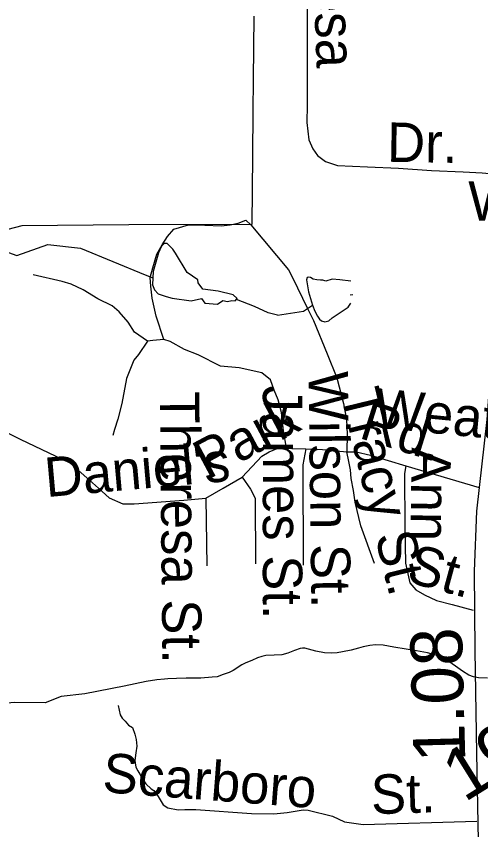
# Model space of a CAD drawing. Extents: x 2001466 to 31450019, y -30647475 to 847247.
# Drawn here: x 2158380 to 2160620, y 792564 to 796489 of the extents above; entities that cross this region are included whole.
import ezdxf

# ---------------------------------------------------------------- set-up
doc = ezdxf.new("R2010")
doc.units = 0
for name, color, linetype in [('Exist Boundary Political City Limit New', 7, 'Continuous'), ('Exist Hydrographic Creek Single Shore', 7, 'Continuous'), ('Exist Hydrographic Misc Water Feature', 7, 'Continuous'), ('Exist Road Non-System Type 51', 7, 'Continuous'), ('Exist Road Non-System Type 51 Label', 7, 'Continuous'), ('Exist Road Secondary Mileage Hundredths English Label', 7, 'Continuous'), ('Exist Road Secondary Type 51 Attributed', 7, 'Continuous'), ('Exist Road Secondary Type 51 Number Label', 7, 'Continuous'), ('Map Preparation Boundary City Limit Buffer Line', 7, 'Continuous')]:
    doc.layers.add(name, color=color, linetype=linetype)

msp = doc.modelspace()

# ---------------------------------------------------------------- linework, layer by layer
at = {"layer": 'Exist Boundary Political City Limit New'}
msp.add_lwpolyline([(2159526.8, 796489.6), (2159524.8, 796337.4), (2159522.5, 796184.6), (2159521, 796030.3), (2159520, 795816.4), (2159517.2, 795484.2), (2158922.8, 795482.4), (2158407, 795477.6), (2158227, 795430.9), (2158048.8, 795395.8), (2157986.8, 795383.6), (2157821, 795350.9), (2157808.8, 795348.5), (2157564.5, 795350.8), (2157554.5, 795000), (2157553.2, 794955.2), (2157564, 794699.8), (2157389.8, 794693.7), (2157005, 794681.1), (2157016.5, 794930.8), (2157019.8, 795000), (2157031.2, 795249.1), (2156288.2, 795218.9), (2156252, 796552)], dxfattribs=at)
at = {"layer": 'Exist Hydrographic Creek Single Shore'}
for points in [[(2157616.2, 795285.1), (2157682.3, 795280), (2158023.3, 795400.9), (2158215.2, 795393.7), (2158382.3, 795334.5), (2158532.2, 795387.2), (2158690.3, 795370.7), (2159001.8, 795242)], [(2159001.8, 795242), (2159039.3, 795226.4)], [(2159990.5, 795145.1), (2160004.2, 795146.4)], [(2159640, 795047.7), (2159595.1, 795058.4), (2159529.7, 795088.2), (2159442.1, 795123.2)], [(2159640, 795047.7), (2159766.2, 795066.5), (2159785.7, 795079.5)], [(2159785.7, 795079.5), (2159809.1, 795095.1)]]:
    msp.add_lwpolyline(points, dxfattribs=at)
at = {"layer": 'Exist Hydrographic Misc Water Feature'}
for points in [[(2159039.3, 795226.4), (2159038, 795193), (2159046.5, 795168.4), (2159064.7, 795149.1), (2159103.2, 795137.1), (2159132.1, 795128.8), (2159224.2, 795115.9), (2159274.5, 795127.7), (2159289.5, 795105.2), (2159351.6, 795100.6), (2159376.2, 795117), (2159398.7, 795112.7), (2159420.1, 795117), (2159436.1, 795115.9), (2159445.8, 795127.7), (2159426.5, 795144.8), (2159353.6, 795162.7), (2159279.9, 795172.7), (2159257.4, 795202.7), (2159256, 795217.9), (2159203.9, 795253), (2159147.6, 795346.2), (2159135.4, 795365.5), (2159118.2, 795382.6), (2159107.5, 795393.3), (2159093.6, 795393.3), (2159080.8, 795380.5), (2159066.8, 795347.1), (2159040.1, 795258.4), (2159039.3, 795226.4)], [(2159993.8, 795210.4), (2159940.6, 795217.5), (2159904.2, 795220.5), (2159872.9, 795210.4), (2159859.6, 795215.3), (2159847.7, 795216), (2159830.7, 795216.8), (2159812.8, 795221.2), (2159800.2, 795227.9), (2159791.3, 795230.2), (2159783.1, 795229.4), (2159780.1, 795217.5), (2159789.6, 795159.9), (2159809.1, 795095.1), (2159820.3, 795066.6), (2159832.9, 795042.8), (2159842.5, 795027.9), (2159852.2, 795019.8), (2159869.3, 795014.6), (2159887.9, 795019.8), (2159904.2, 795033.9), (2159980.7, 795085.2), (2159993.4, 795105.3)], [(2160653.9, 793296.3), (2160610, 793297.7), (2160586, 793301.7), (2160563.9, 793309.5), (2160532.1, 793329.3), (2160509.5, 793345.3), (2160471.6, 793373), (2160441.5, 793390.9), (2160405.4, 793406.5), (2160363.7, 793418.5), (2160311.3, 793428), (2160261.6, 793436), (2160201.6, 793445.4), (2160149.3, 793455.4), (2160113, 793457.2), (2160085.1, 793452.9), (2160053.5, 793446.7), (2160031.6, 793440.3), (2159995.5, 793430.4), (2159953.4, 793422.1), (2159927.6, 793417.9), (2159901.8, 793415.8), (2159867.7, 793417.7), (2159825.5, 793425.3), (2159789.8, 793435.1), (2159771.8, 793441.1), (2159761.5, 793441), (2159749.6, 793439.1), (2159721.5, 793428.8), (2159689.7, 793416.5), (2159661.7, 793408.6), (2159623.5, 793406.3), (2159583.7, 793404.2), (2159565.5, 793400.1), (2159543.5, 793393.6), (2159516.1, 793381.6), (2159487.8, 793369.6), (2159468.3, 793359.6), (2159426, 793333.1), (2159406.6, 793323.1), (2159378.5, 793312.7), (2159348.7, 793302.6), (2159324.5, 793300.6), (2159270.8, 793296.2), (2159200.5, 793295.8), (2159152.7, 793293.8), (2159110.7, 793291.6), (2159094.5, 793291.2), (2159058.4, 793287.3), (2159006.9, 793278.8)], [(2159006.9, 793278.8), (2158901, 793256.6), (2158711.5, 793219.4), (2158596.4, 793207.5), (2158520.3, 793177.1), (2158373.1, 793178.8), (2158254.6, 793168.6), (2158202.2, 793178.8), (2158175.1, 793175.4), (2157975.3, 793158)]]:
    msp.add_lwpolyline(points, dxfattribs=at)
at = {"layer": 'Exist Road Non-System Type 51'}
for p, q in [((2159976.3, 794472.1), (2159974.9, 794386.9)), ((2160260, 794320.3), (2160613, 794216)), ((2159377.9, 794212.9), (2159470.4, 794266)), ((2159295.3, 794164.8), (2159377.9, 794212.9)), ((2159295.3, 794164.8), (2159300.2, 793837.7))]:
    msp.add_line(p, q, dxfattribs=at)
for points in [[(2159786.8, 797115.9), (2159783.5, 796395), (2159783.5, 796143.2), (2159783.5, 796060.5), (2159782.2, 795976.9), (2159791.3, 795893.2), (2159811.3, 795849.6), (2159833.1, 795816.9), (2159871.2, 795787.8), (2159929.4, 795769.6), (2160074.7, 795762.4), (2160223.6, 795756.9), (2160383.5, 795744.2), (2160536, 795738.7), (2160626.9, 795733.3), (2160770.6, 795721.3)], [(2159026.8, 795229), (2159038.4, 795275.5), (2159059.1, 795341.5), (2159083.7, 795386.7), (2159109.5, 795426.8), (2159140.5, 795461.7), (2159210.3, 795482.4), (2159290.3, 795481.1), (2159367.9, 795478.5), (2159411.8, 795482.4), (2159450.5, 795491.4), (2159488, 795505.6)], [(2159488, 795505.6), (2159512.4, 795483.4), (2159693, 795265.1), (2159712.1, 795228.6), (2159785.7, 795079.5)], [(2159014.1, 794921.4), (2158950.6, 794965.6), (2158920.2, 795012.6), (2158876.1, 795062.3), (2158842.9, 795092.7), (2158773.9, 795125.8), (2158703.6, 795168.4), (2158645.5, 795195.8), (2158601.9, 795209.5), (2158461.8, 795241.9)], [(2159091.4, 794929.7), (2159055.2, 795042.9), (2159035.9, 795128.2), (2159029.4, 795187.6), (2159026.8, 795229)], [(2159785.7, 795079.5), (2159814.3, 795021.4), (2159879.3, 794860.7), (2159927.1, 794744.5), (2159959.1, 794620.2), (2159973.9, 794542.4), (2159976.3, 794472.1)], [(2159014.1, 794921.4), (2158969.9, 794857.9), (2158947.8, 794830.2), (2158911.9, 794741.8), (2158889.9, 794620.3), (2158870.5, 794545.7), (2158854, 794496), (2158845.7, 794465.6)], [(2159091.4, 794929.7), (2159038.9, 794924.2), (2159014.1, 794921.4)], [(2159660.4, 794577), (2159644.3, 794638.7), (2159624.6, 794685.6), (2159606.1, 794735), (2159565.4, 794768.3), (2159455.6, 794793), (2159365.6, 794801.6), (2159257.3, 794855.6), (2159192.3, 794881.2), (2159122.3, 794920.5), (2159091.4, 794929.7)], [(2158190.3, 794552.9), (2158399.4, 794448.3), (2158638.7, 794334.2), (2158693.4, 794286.3), (2158748.2, 794238.3), (2158776.7, 794211.8), (2158829, 794166.3), (2158894.9, 794136.7), (2158949.4, 794136.7), (2159189.2, 794153.7), (2159295.3, 794164.8)], [(2159683.8, 794405.4), (2159669, 794488.1), (2159660.4, 794577)], [(2159470.4, 794266), (2159565.4, 794365.9), (2159599.9, 794388.2), (2159638.2, 794403), (2159683.8, 794405.4)], [(2159683.8, 794405.4), (2159709.7, 794404.2), (2159776.3, 794401.7)], [(2159776.3, 794401.7), (2159763, 794325.2), (2159764.2, 793840.2)], [(2159776.3, 794401.7), (2159857.7, 794399.3), (2159974.9, 794386.9)], [(2159974.9, 794386.9), (2160019.5, 794386.9), (2160088.6, 794370.9), (2160260, 794320.3)], [(2160108.2, 793848.6), (2160042.2, 794030.2), (2160015.7, 794145.4), (2160007, 794201.6), (2159996.1, 794258.6), (2159992.4, 794300.5), (2159985, 794341.3), (2159974.9, 794386.9)], [(2160260, 794320.3), (2160253.5, 794282.9), (2160254.6, 794022.8), (2160258.3, 793850.1), (2160279.2, 793756.3), (2160307.6, 793721.7), (2160349.2, 793698.2), (2160407.3, 793670.8), (2160482.5, 793650.3), (2160584.8, 793623.7)], [(2159470.4, 794266), (2159510.2, 794208), (2159532.4, 794164.8), (2159534.8, 793847.6)], [(2158872, 793163.5), (2158880.9, 793119.3), (2158890.5, 793103), (2158906.2, 793088.7), (2158921.7, 793068.3), (2158941.4, 793057.8), (2158952.6, 793025.5), (2158958, 792999.4), (2158961.2, 792967.3), (2158956.4, 792935.5), (2158951.5, 792897.6), (2158956.7, 792865.5), (2158966.3, 792849.2), (2158987.4, 792812.7), (2159004.8, 792786.3), (2159030.2, 792761.7), (2159044, 792753.4), (2159065.3, 792724.9), (2159088.3, 792684.3), (2159111.9, 792669.7), (2159161.7, 792660.5), (2159193.7, 792661.7), (2159245.7, 792662.5), (2159515.1, 792641.9), (2159623.1, 792641.3), (2159687.2, 792647.7), (2159763.5, 792659.9), (2159787.5, 792659.3), (2159904.8, 792630.4), (2159964.1, 792603), (2160053.7, 792588.8), (2160602, 792605.5)]]:
    msp.add_lwpolyline(points, dxfattribs=at)
at = {"layer": 'Exist Road Secondary Type 51 Attributed'}
msp.add_lwpolyline([(2160890.6, 797056), (2160877.3, 796910.6), (2160851.7, 796602.8), (2160823.8, 796293.2), (2160799.5, 796015.8), (2160753.3, 795544.4), (2160687.6, 795045), (2160649.9, 794544.3), (2160600.1, 794100.9), (2160589.2, 793812.5), (2160591.6, 793427.5), (2160600.1, 792934.2), (2160607.4, 792511.4), (2160601.3, 792043.6), (2160606.2, 791634.2), (2160615.9, 791483.4), (2160643.2, 791412.9)], dxfattribs=at)
at = {"layer": 'Map Preparation Boundary City Limit Buffer Line'}
msp.add_lwpolyline([(2159526.8, 796489.6), (2159524.8, 796337.4), (2159522.5, 796184.6), (2159521, 796030.3), (2159520, 795816.4), (2159517.2, 795484.2), (2158922.8, 795482.4), (2158407, 795477.6), (2158227, 795430.9), (2158048.8, 795395.8), (2157986.8, 795383.6), (2157821, 795350.9), (2157808.8, 795348.5), (2157564.5, 795350.8), (2157554.5, 795000), (2157553.2, 794955.2), (2157564, 794699.8), (2157389.8, 794693.7), (2157005, 794681.1), (2157016.5, 794930.8), (2157019.8, 795000), (2157031.2, 795249.1), (2156288.2, 795218.9), (2156252, 796552)], dxfattribs=at)

# ---------------------------------------------------------------- texts
at = {"layer": 'Exist Road Non-System Type 51 Label'}
for s, rotation, p in [('Teresa', 271.9908, (2159801.7, 797028.2)), ('Dr.', 359.0009, (2160167.5, 795787.2)), ('Wilson St.', 270.7432, (2159789.7, 794774.9)), ('Tracy St.', 283.7149, (2159942.4, 794668.6)), ('Theresa St.', 270.5615, (2159072.9, 794678)), ('James St.', 270, (2159569.9, 794707.6)), ('Weathers St.', 354.4796, (2160100.8, 794506)), ('Park', 28.0629, (2159302.2, 794251.1)), ('Rd.', 342.5748, (2160027.8, 794455.9)), ("Daniel's", 5.0497, (2158525.7, 794168.9)), ('Ann', 269.2601, (2160287.4, 794409.5)), ('St.', 344.7381, (2160255.8, 793762.6)), ('Scarboro', 355.6376, (2158792.5, 792746.4)), ('St.', 1.7391, (2160093.7, 792639.3))]:
    msp.add_text(s, height=190, rotation=rotation, dxfattribs=at).set_placement(p)
msp.add_text('Watkins', height=190, dxfattribs=at).set_placement((2160560.4, 795502.9))
at = {"layer": 'Exist Road Secondary Mileage Hundredths English Label'}
msp.add_text('1.08', height=250, rotation=91.544, dxfattribs=at).set_placement((2160546.6, 792892.5))
at = {"layer": 'Exist Road Secondary Type 51 Number Label'}
msp.add_text('1945', height=250, rotation=31.918, dxfattribs=at).set_placement((2160541.6, 792693.9))

doc.saveas('drawing.dxf')
